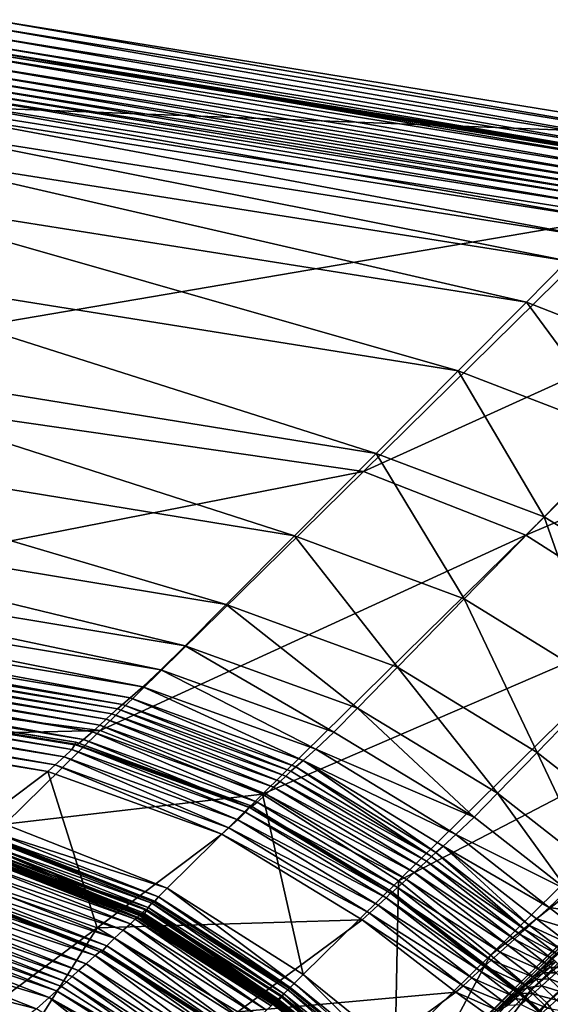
# Model space of a CAD drawing. Header units: millimetres. Extents: x 2387 to 13955, y -4964 to 364.
# Tile 850 of 1056: x 3711 to 3756, y 234 to 318. Entities that reach past the tile are written whole.
import ezdxf

# ---------------------------------------------------------------- set-up
doc = ezdxf.new("R2010")
doc.units = ezdxf.units.MM
doc.header["$MEASUREMENT"] = 0
doc.layers.add('Predefinito', color=7, linetype='Continuous', true_color=0x000000)

# ---------------------------------------------------------------- blocks, each defined once
blk = doc.blocks.new('Blocco 09')
at = {"layer": 'Predefinito'}
for points in [[(290.529, 42.93, 715.807), (296.604, 50.193, 756.787), (356.989, 40.391, 756.787)], [(296.604, 50.193, 756.787), (296.057, 49.613, 759.816), (356.373, 39.841, 759.816)], [(356.373, 39.841, 759.816), (356.989, 40.391, 756.787), (296.604, 50.193, 756.787)], [(296.057, 49.613, 759.816), (295.389, 48.903, 761.56), (355.619, 39.169, 761.56)], [(355.619, 39.169, 761.56), (356.373, 39.841, 759.816), (296.057, 49.613, 759.816)], [(295.389, 48.903, 761.56), (294.823, 48.234, 762.306), (354.973, 38.534, 762.305)], [(354.973, 38.534, 762.305), (355.619, 39.169, 761.56), (295.389, 48.903, 761.56)], [(294.458, 47.847, 762.857), (293.932, 47.355, 763.764), (353.975, 37.702, 763.764)], [(353.975, 37.702, 763.764), (354.562, 38.168, 762.856), (294.458, 47.847, 762.857)], [(294.58, 47.776, 762.341), (294.458, 47.847, 762.857), (354.562, 38.168, 762.856)], [(294.58, 47.776, 762.341), (294.54, 47.599, 762.18), (354.618, 37.93, 762.175)], [(294.54, 47.599, 762.18), (294.58, 47.776, 762.341), (354.678, 38.098, 762.337)], [(354.678, 38.098, 762.337), (354.618, 37.93, 762.175), (294.54, 47.599, 762.18)], [(294.823, 48.234, 762.306), (294.58, 47.776, 762.341), (354.678, 38.098, 762.337)], [(354.618, 37.93, 762.175), (354.678, 38.098, 762.337), (294.58, 47.776, 762.341)], [(354.562, 38.168, 762.856), (354.678, 38.098, 762.337), (294.58, 47.776, 762.341)], [(354.678, 38.098, 762.337), (354.973, 38.534, 762.305), (294.823, 48.234, 762.306)], [(293.932, 47.355, 763.764), (293.265, 46.643, 764.627), (353.218, 37.026, 764.628)], [(353.218, 37.026, 764.628), (353.975, 37.702, 763.764), (293.932, 47.355, 763.764)], [(292.721, 46.055, 765.013), (292.253, 45.541, 765.099), (352.048, 35.974, 765.104)], [(293.265, 46.643, 764.627), (292.721, 46.055, 765.013), (352.588, 36.464, 765.017)], [(352.048, 35.974, 765.104), (352.588, 36.464, 765.017), (292.721, 46.055, 765.013)], [(352.588, 36.464, 765.017), (353.218, 37.026, 764.628), (293.265, 46.643, 764.627)], [(292.253, 45.541, 765.099), (291.811, 45.05, 765.061), (351.558, 35.513, 765.064)], [(351.558, 35.513, 765.064), (352.048, 35.974, 765.104), (292.253, 45.541, 765.099)], [(291.389, 44.597, 765.072), (290.978, 44.193, 765.307), (350.661, 34.714, 765.304)], [(291.811, 45.05, 765.061), (291.389, 44.597, 765.072), (351.101, 35.09, 765.071)], [(350.661, 34.714, 765.304), (351.101, 35.09, 765.071), (291.389, 44.597, 765.072)], [(351.101, 35.09, 765.071), (351.558, 35.513, 765.064), (291.811, 45.05, 765.061)], [(290.396, 43.609, 765.803), (289.459, 42.617, 766.596), (348.951, 33.221, 766.593)], [(290.978, 44.193, 765.307), (290.396, 43.609, 765.803), (350.018, 34.165, 765.798)], [(348.951, 33.221, 766.593), (350.018, 34.165, 765.798), (290.396, 43.609, 765.803)], [(350.018, 34.165, 765.798), (350.661, 34.714, 765.304), (290.978, 44.193, 765.307)], [(271.333, 20.107, 600.211), (290.529, 42.93, 715.807), (350.041, 33.515, 715.808)], [(289.459, 42.617, 766.596), (288.105, 41.135, 767.451), (347.415, 31.784, 767.45)], [(347.415, 31.784, 767.45), (348.951, 33.221, 766.593), (289.459, 42.617, 766.596)], [(356.989, 40.391, 756.787), (350.041, 33.515, 715.808), (290.529, 42.93, 715.807)], [(288.105, 41.135, 767.451), (286.268, 39.084, 768.132), (345.361, 29.751, 768.132)], [(345.361, 29.751, 768.132), (347.415, 31.784, 767.45), (288.105, 41.135, 767.451)], [(286.268, 39.084, 768.132), (283.152, 35.58, 768.714), (341.891, 26.255, 768.714)], [(341.891, 26.255, 768.714), (345.361, 29.751, 768.132), (286.268, 39.084, 768.132)], [(283.152, 35.58, 768.714), (277.959, 29.741, 769.271), (336.109, 20.43, 769.271)], [(336.109, 20.43, 769.271), (341.891, 26.255, 768.714), (283.152, 35.58, 768.714)], [(350.041, 33.515, 715.808), (328.101, 11.911, 600.213), (271.333, 20.107, 600.211)], [(328.101, 11.911, 600.213), (350.041, 33.515, 715.808), (363.791, 28.111, 715.808)], [(277.959, 29.741, 769.271), (271.727, 22.733, 769.542), (329.17, 13.439, 769.543)], [(329.17, 13.439, 769.543), (336.109, 20.43, 769.271), (277.959, 29.741, 769.271)], [(345.361, 29.751, 768.132), (341.891, 26.255, 768.714), (355.837, 20.814, 768.714)], [(363.791, 28.111, 715.808), (341.849, 6.508, 600.213), (328.101, 11.911, 600.213)], [(341.849, 6.508, 600.213), (363.791, 28.111, 715.808), (375.303, 20.774, 715.808)], [(341.891, 26.255, 768.714), (336.109, 20.43, 769.271), (350.188, 15.022, 769.271)], [(350.188, 15.022, 769.271), (355.837, 20.814, 768.714), (341.891, 26.255, 768.714)], [(271.727, 22.733, 769.542), (265.495, 15.726, 769.271), (322.231, 6.448, 769.271)], [(322.231, 6.448, 769.271), (329.17, 13.439, 769.543), (271.727, 22.733, 769.542)], [(251.806, -3.092, 483.865), (271.333, 20.107, 600.211), (328.101, 11.911, 600.213)], [(336.109, 20.43, 769.271), (329.17, 13.439, 769.543), (343.409, 8.071, 769.542)], [(343.409, 8.071, 769.542), (350.188, 15.022, 769.271), (336.109, 20.43, 769.271)], [(375.303, 20.774, 715.808), (353.361, -0.829, 600.213), (341.849, 6.508, 600.213)], [(265.495, 15.726, 769.271), (260.302, 9.887, 768.714), (316.448, 0.622, 768.714)], [(316.448, 0.622, 768.714), (322.231, 6.448, 769.271), (265.495, 15.726, 769.271)], [(350.188, 15.022, 769.271), (343.409, 8.071, 769.542), (355.119, 0.783, 769.543)], [(329.17, 13.439, 769.543), (322.231, 6.448, 769.271), (336.631, 1.12, 769.271)], [(336.631, 1.12, 769.271), (343.409, 8.071, 769.542), (329.17, 13.439, 769.543)], [(328.101, 11.911, 600.213), (305.785, -10.05, 483.867), (251.806, -3.092, 483.865)], [(305.785, -10.05, 483.867), (328.101, 11.911, 600.213), (341.849, 6.508, 600.213)], [(260.302, 9.887, 768.714), (257.186, 6.383, 768.132), (312.979, -2.873, 768.132)], [(312.979, -2.873, 768.132), (316.448, 0.622, 768.714), (260.302, 9.887, 768.714)], [(343.409, 8.071, 769.542), (336.631, 1.12, 769.271), (348.407, -6.142, 769.271)], [(348.407, -6.142, 769.271), (355.119, 0.783, 769.543), (343.409, 8.071, 769.542)], [(257.186, 6.383, 768.132), (255.35, 4.332, 767.451), (310.925, -4.905, 767.45)], [(310.925, -4.905, 767.45), (312.979, -2.873, 768.132), (257.186, 6.383, 768.132)], [(341.849, 6.508, 600.213), (319.534, -15.453, 483.867), (305.785, -10.05, 483.867)], [(322.231, 6.448, 769.271), (316.448, 0.622, 768.714), (330.982, -4.672, 768.714)], [(319.534, -15.453, 483.867), (341.849, 6.508, 600.213), (353.361, -0.829, 600.213)], [(330.982, -4.672, 768.714), (336.631, 1.12, 769.271), (322.231, 6.448, 769.271)], [(255.35, 4.332, 767.451), (253.997, 2.853, 766.597), (309.391, -6.34, 766.594)], [(309.391, -6.34, 766.594), (310.925, -4.905, 767.45), (255.35, 4.332, 767.451)], [(253.997, 2.853, 766.597), (253.062, 1.861, 765.804), (308.327, -7.282, 765.8)], [(308.327, -7.282, 765.8), (309.391, -6.34, 766.594), (253.997, 2.853, 766.597)], [(253.062, 1.861, 765.804), (252.478, 1.277, 765.308), (307.681, -7.833, 765.305)], [(307.681, -7.833, 765.305), (308.327, -7.282, 765.8), (253.062, 1.861, 765.804)], [(252.064, 0.871, 765.072), (251.64, 0.415, 765.06), (306.777, -8.638, 765.063)], [(252.478, 1.277, 765.308), (252.064, 0.871, 765.072), (307.237, -8.211, 765.072)], [(306.777, -8.638, 765.063), (307.237, -8.211, 765.072), (252.064, 0.871, 765.072)], [(307.237, -8.211, 765.072), (307.681, -7.833, 765.305), (252.478, 1.277, 765.308)], [(336.631, 1.12, 769.271), (330.982, -4.672, 768.714), (342.814, -11.912, 768.714)], [(342.814, -11.912, 768.714), (348.407, -6.142, 769.271), (336.631, 1.12, 769.271)], [(251.64, 0.415, 765.06), (251.197, -0.077, 765.099), (306.286, -9.101, 765.103)], [(306.286, -9.101, 765.103), (306.777, -8.638, 765.063), (251.64, 0.415, 765.06)], [(316.448, 0.622, 768.714), (312.979, -2.873, 768.132), (327.592, -8.147, 768.132)], [(327.592, -8.147, 768.132), (330.982, -4.672, 768.714), (316.448, 0.622, 768.714)], [(250.73, -0.59, 765.013), (250.188, -1.176, 764.627), (305.121, -10.149, 764.627)], [(251.197, -0.077, 765.099), (250.73, -0.59, 765.013), (305.748, -9.59, 765.016)], [(305.121, -10.149, 764.627), (305.748, -9.59, 765.016), (250.73, -0.59, 765.013)], [(305.748, -9.59, 765.016), (306.286, -9.101, 765.103), (251.197, -0.077, 765.099)], [(353.361, -0.829, 600.213), (331.046, -22.79, 483.867), (319.534, -15.453, 483.867)], [(331.046, -22.79, 483.867), (353.361, -0.829, 600.213), (361.165, -7.118, 600.215)], [(250.188, -1.176, 764.627), (249.522, -1.888, 763.764), (304.364, -10.825, 763.764)], [(304.364, -10.825, 763.764), (305.121, -10.149, 764.627), (250.188, -1.176, 764.627)], [(248.87, -2.307, 762.342), (248.631, -2.767, 762.307), (303.365, -11.656, 762.306)], [(248.909, -2.129, 762.182), (248.87, -2.307, 762.342), (303.657, -11.217, 762.339)], [(248.87, -2.307, 762.342), (248.909, -2.129, 762.182), (303.714, -11.047, 762.177)], [(303.365, -11.656, 762.306), (303.657, -11.217, 762.339), (248.87, -2.307, 762.342)], [(248.995, -2.38, 762.857), (248.87, -2.307, 762.342), (303.657, -11.217, 762.339)], [(303.714, -11.047, 762.177), (303.657, -11.217, 762.339), (248.87, -2.307, 762.342)], [(303.657, -11.217, 762.339), (303.714, -11.047, 762.177), (248.909, -2.129, 762.182)], [(249.522, -1.888, 763.764), (248.995, -2.38, 762.857), (303.776, -11.289, 762.857)], [(303.657, -11.217, 762.339), (303.776, -11.289, 762.857), (248.995, -2.38, 762.857)], [(303.776, -11.289, 762.857), (304.364, -10.825, 763.764), (249.522, -1.888, 763.764)], [(244.742, -11.485, 440.634), (251.806, -3.092, 483.865), (305.785, -10.05, 483.867)], [(248.631, -2.767, 762.307), (248.065, -3.436, 761.56), (302.72, -12.291, 761.56)], [(302.72, -12.291, 761.56), (303.365, -11.656, 762.306), (248.631, -2.767, 762.307)], [(312.979, -2.873, 768.132), (310.925, -4.905, 767.45), (325.575, -10.177, 767.448)], [(325.575, -10.177, 767.448), (327.592, -8.147, 768.132), (312.979, -2.873, 768.132)], [(247.397, -4.146, 759.816), (246.85, -4.726, 756.787), (301.35, -13.513, 756.787)], [(248.065, -3.436, 761.56), (247.397, -4.146, 759.816), (301.966, -12.963, 759.816)], [(301.35, -13.513, 756.787), (301.966, -12.963, 759.816), (247.397, -4.146, 759.816)], [(301.966, -12.963, 759.816), (302.72, -12.291, 761.56), (248.065, -3.436, 761.56)], [(290.733, -21.485, 715.863), (301.35, -13.513, 756.787), (246.85, -4.726, 756.787)], [(310.925, -4.905, 767.45), (309.391, -6.34, 766.594), (324.041, -11.633, 766.587)], [(324.041, -11.633, 766.587), (325.575, -10.177, 767.448), (310.925, -4.905, 767.45)], [(330.982, -4.672, 768.714), (327.592, -8.147, 768.132), (339.458, -15.374, 768.132)], [(339.458, -15.374, 768.132), (342.814, -11.912, 768.714), (330.982, -4.672, 768.714)], [(309.391, -6.34, 766.594), (308.327, -7.282, 765.8), (322.972, -12.595, 765.789)], [(322.972, -12.595, 765.789), (324.041, -11.633, 766.587), (309.391, -6.34, 766.594)], [(348.407, -6.142, 769.271), (342.814, -11.912, 768.714), (350.714, -18.099, 768.671)], [(308.327, -7.282, 765.8), (307.681, -7.833, 765.305), (322.348, -13.142, 765.298)], [(322.348, -13.142, 765.298), (322.972, -12.595, 765.789), (308.327, -7.282, 765.8)], [(361.165, -7.118, 600.215), (338.85, -29.078, 483.876), (331.046, -22.79, 483.867)], [(338.85, -29.078, 483.876), (361.165, -7.118, 600.215), (363.787, -9.377, 600.223)], [(307.237, -8.211, 765.072), (306.777, -8.638, 765.063), (321.501, -13.908, 765.069)], [(307.681, -7.833, 765.305), (307.237, -8.211, 765.072), (321.935, -13.504, 765.071)], [(321.501, -13.908, 765.069), (321.935, -13.504, 765.071), (307.237, -8.211, 765.072)], [(321.935, -13.504, 765.071), (322.348, -13.142, 765.298), (307.681, -7.833, 765.305)], [(327.592, -8.147, 768.132), (325.575, -10.177, 767.448), (337.454, -17.402, 767.447)], [(337.454, -17.402, 767.447), (339.458, -15.374, 768.132), (327.592, -8.147, 768.132)], [(306.286, -9.101, 765.103), (305.748, -9.59, 765.016), (320.473, -14.863, 765.022)], [(306.777, -8.638, 765.063), (306.286, -9.101, 765.103), (321.022, -14.36, 765.113)], [(320.473, -14.863, 765.022), (321.022, -14.36, 765.113), (306.286, -9.101, 765.103)], [(321.022, -14.36, 765.113), (321.501, -13.908, 765.069), (306.777, -8.638, 765.063)], [(305.748, -9.59, 765.016), (305.121, -10.149, 764.627), (319.831, -15.445, 764.629)], [(319.831, -15.445, 764.629), (320.473, -14.863, 765.022), (305.748, -9.59, 765.016)], [(363.787, -9.377, 600.223), (341.474, -31.335, 483.904), (338.85, -29.078, 483.876)], [(341.474, -31.335, 483.904), (363.787, -9.377, 600.223), (363.872, -9.561, 600.228)], [(363.872, -9.561, 600.228), (341.56, -31.517, 483.923), (341.474, -31.335, 483.904)], [(341.56, -31.517, 483.923), (363.872, -9.561, 600.228), (364.065, -9.62, 600.223)], [(364.065, -9.62, 600.223), (341.752, -31.578, 483.904), (341.56, -31.517, 483.923)], [(341.752, -31.578, 483.904), (364.065, -9.62, 600.223), (364.66, -10.007, 600.215)], [(364.66, -10.007, 600.215), (342.345, -31.967, 483.876), (341.752, -31.578, 483.904)], [(342.345, -31.967, 483.876), (364.66, -10.007, 600.215), (365.948, -11.173, 600.213)], [(305.785, -10.05, 483.867), (297.711, -17.996, 440.635), (244.742, -11.485, 440.634)], [(297.711, -17.996, 440.635), (305.785, -10.05, 483.867), (319.534, -15.453, 483.867)], [(304.364, -10.825, 763.764), (303.776, -11.289, 762.857), (318.5, -16.607, 762.855)], [(305.121, -10.149, 764.627), (304.364, -10.825, 763.764), (319.072, -16.131, 763.764)], [(318.5, -16.607, 762.855), (319.072, -16.131, 763.764), (304.364, -10.825, 763.764)], [(319.072, -16.131, 763.764), (319.831, -15.445, 764.629), (305.121, -10.149, 764.627)], [(337.454, -17.402, 767.447), (325.575, -10.177, 767.448), (324.041, -11.633, 766.587)], [(303.365, -11.656, 762.306), (302.72, -12.291, 761.56), (317.439, -17.61, 761.56)], [(303.657, -11.217, 762.339), (303.365, -11.656, 762.306), (318.091, -16.977, 762.304)], [(317.439, -17.61, 761.56), (318.091, -16.977, 762.304), (303.365, -11.656, 762.306)], [(303.714, -11.047, 762.177), (303.657, -11.217, 762.339), (318.415, -16.557, 762.332)], [(303.657, -11.217, 762.339), (303.714, -11.047, 762.177), (318.494, -16.4, 762.167)], [(318.091, -16.977, 762.304), (318.415, -16.557, 762.332), (303.657, -11.217, 762.339)], [(318.494, -16.4, 762.167), (318.415, -16.557, 762.332), (303.657, -11.217, 762.339)], [(303.776, -11.289, 762.857), (303.657, -11.217, 762.339), (318.415, -16.557, 762.332)], [(318.415, -16.557, 762.332), (318.494, -16.4, 762.167), (303.714, -11.047, 762.177)], [(318.415, -16.557, 762.332), (318.5, -16.607, 762.855), (303.776, -11.289, 762.857)], [(335.915, -18.869, 766.583), (324.041, -11.633, 766.587), (322.972, -12.595, 765.789)], [(324.041, -11.633, 766.587), (335.915, -18.869, 766.583), (337.454, -17.402, 767.447)], [(365.948, -11.173, 600.213), (343.633, -33.134, 483.867), (342.345, -31.967, 483.876)], [(343.633, -33.134, 483.867), (365.948, -11.173, 600.213), (366.946, -12.552, 600.231)], [(302.72, -12.291, 761.56), (301.966, -12.963, 759.816), (316.691, -18.287, 759.816)], [(316.691, -18.287, 759.816), (317.439, -17.61, 761.56), (302.72, -12.291, 761.56)], [(342.814, -11.912, 768.714), (339.458, -15.374, 768.132), (347.366, -21.553, 768.089)], [(347.366, -21.553, 768.089), (350.714, -18.099, 768.671), (342.814, -11.912, 768.714)], [(301.966, -12.963, 759.816), (301.35, -13.513, 756.787), (316.078, -18.842, 756.787)], [(316.078, -18.842, 756.787), (316.691, -18.287, 759.816), (301.966, -12.963, 759.816)], [(322.348, -13.142, 765.298), (321.935, -13.504, 765.071), (333.839, -20.739, 765.07)], [(322.972, -12.595, 765.789), (322.348, -13.142, 765.298), (334.231, -20.388, 765.293)], [(333.839, -20.739, 765.07), (334.231, -20.388, 765.293), (322.348, -13.142, 765.298)], [(322.972, -12.595, 765.789), (334.841, -19.842, 765.783), (335.915, -18.869, 766.583)], [(334.231, -20.388, 765.293), (334.841, -19.842, 765.783), (322.972, -12.595, 765.789)], [(366.946, -12.552, 600.231), (344.636, -34.508, 483.935), (343.633, -33.134, 483.867)], [(301.35, -13.513, 756.787), (290.733, -21.485, 715.863), (305.511, -26.772, 715.803)], [(305.511, -26.772, 715.803), (316.078, -18.842, 756.787), (301.35, -13.513, 756.787)], [(333.42, -21.127, 765.073), (321.501, -13.908, 765.069), (321.022, -14.36, 765.113)], [(333.839, -20.739, 765.07), (321.935, -13.504, 765.071), (321.501, -13.908, 765.069)], [(321.501, -13.908, 765.069), (333.42, -21.127, 765.073), (333.839, -20.739, 765.07)], [(332.388, -22.078, 765.027), (320.473, -14.863, 765.022), (319.831, -15.445, 764.629)], [(332.945, -21.568, 765.12), (321.022, -14.36, 765.113), (320.473, -14.863, 765.022)], [(320.473, -14.863, 765.022), (332.388, -22.078, 765.027), (332.945, -21.568, 765.12)], [(321.022, -14.36, 765.113), (332.945, -21.568, 765.12), (333.42, -21.127, 765.073)], [(319.534, -15.453, 483.867), (311.46, -23.399, 440.635), (297.711, -17.996, 440.635)], [(322.972, -30.735, 440.635), (311.46, -23.399, 440.635), (319.534, -15.453, 483.867)], [(331.734, -22.672, 764.63), (319.831, -15.445, 764.629), (319.072, -16.131, 763.764)], [(319.534, -15.453, 483.867), (331.046, -22.79, 483.867), (322.972, -30.735, 440.635)], [(319.831, -15.445, 764.629), (331.734, -22.672, 764.63), (332.388, -22.078, 765.027)], [(339.458, -15.374, 768.132), (337.454, -17.402, 767.447), (345.365, -23.578, 767.404)], [(345.365, -23.578, 767.404), (347.366, -21.553, 768.089), (339.458, -15.374, 768.132)], [(330.366, -23.831, 762.326), (318.415, -16.557, 762.332), (318.091, -16.977, 762.304)], [(330.47, -23.694, 762.158), (318.494, -16.4, 762.167), (318.415, -16.557, 762.332)], [(318.415, -16.557, 762.332), (318.494, -16.4, 762.167), (330.47, -23.694, 762.158)], [(318.415, -16.557, 762.332), (330.366, -23.831, 762.326), (330.47, -23.694, 762.158)], [(318.5, -16.607, 762.855), (318.415, -16.557, 762.332), (330.366, -23.831, 762.326)], [(330.47, -23.694, 762.158), (330.366, -23.831, 762.326), (318.415, -16.557, 762.332)], [(330.973, -23.364, 763.764), (319.072, -16.131, 763.764), (318.5, -16.607, 762.855)], [(318.5, -16.607, 762.855), (330.414, -23.852, 762.853), (330.973, -23.364, 763.764)], [(330.366, -23.831, 762.326), (330.414, -23.852, 762.853), (318.5, -16.607, 762.855)], [(319.072, -16.131, 763.764), (330.973, -23.364, 763.764), (331.734, -22.672, 764.63)], [(330.007, -24.222, 762.303), (318.091, -16.977, 762.304), (317.439, -17.61, 761.56)], [(318.091, -16.977, 762.304), (330.007, -24.222, 762.303), (330.366, -23.831, 762.326)], [(345.365, -23.578, 767.404), (337.454, -17.402, 767.447), (335.915, -18.869, 766.583)], [(296.976, -18.746, 435.591), (297.711, -17.996, 440.635), (311.46, -23.399, 440.635)], [(328.597, -25.526, 759.816), (316.691, -18.287, 759.816), (316.078, -18.842, 756.787)], [(329.344, -24.847, 761.56), (317.439, -17.61, 761.56), (316.691, -18.287, 759.816)], [(316.691, -18.287, 759.816), (328.597, -25.526, 759.816), (329.344, -24.847, 761.56)], [(317.439, -17.61, 761.56), (329.344, -24.847, 761.56), (330.007, -24.222, 762.303)], [(296.406, -19.28, 430.057), (296.598, -19.118, 432.488), (310.34, -24.518, 432.488)], [(296.598, -19.118, 432.488), (296.635, -19.162, 433.438), (310.359, -24.554, 433.439)], [(310.359, -24.554, 433.439), (310.34, -24.518, 432.488), (296.598, -19.118, 432.488)], [(296.625, -19.225, 433.634), (296.677, -19.121, 433.804), (310.401, -24.513, 433.805)], [(296.635, -19.162, 433.438), (296.625, -19.225, 433.634), (310.337, -24.611, 433.636)], [(310.337, -24.611, 433.636), (310.359, -24.554, 433.439), (296.635, -19.162, 433.438)], [(296.677, -19.121, 433.804), (296.976, -18.746, 435.591), (310.718, -24.146, 435.59)], [(310.718, -24.146, 435.59), (310.401, -24.513, 433.805), (296.677, -19.121, 433.804)], [(311.46, -23.399, 440.635), (310.718, -24.146, 435.59), (296.976, -18.746, 435.591)], [(327.986, -26.082, 756.787), (316.078, -18.842, 756.787), (305.511, -26.772, 715.803)], [(316.078, -18.842, 756.787), (327.986, -26.082, 756.787), (328.597, -25.526, 759.816)], [(343.823, -25.046, 766.538), (335.915, -18.869, 766.583), (334.841, -19.842, 765.783)], [(335.915, -18.869, 766.583), (343.823, -25.046, 766.538), (345.365, -23.578, 767.404)], [(295.612, -20.088, 420.872), (295.832, -19.845, 423.294), (309.581, -25.248, 423.294)], [(295.832, -19.845, 423.294), (295.97, -19.836, 425.721), (309.689, -25.226, 425.722)], [(309.689, -25.226, 425.722), (309.581, -25.248, 423.294), (295.832, -19.845, 423.294)], [(295.97, -19.836, 425.721), (295.845, -20.34, 426.66), (309.477, -25.69, 426.663)], [(295.863, -20.323, 426.87), (296.136, -19.673, 427.674), (309.855, -25.063, 427.674)], [(309.477, -25.69, 426.663), (309.689, -25.226, 425.722), (295.97, -19.836, 425.721)], [(296.136, -19.673, 427.674), (296.406, -19.28, 430.057), (310.154, -24.683, 430.057)], [(310.154, -24.683, 430.057), (309.855, -25.063, 427.674), (296.136, -19.673, 427.674)], [(310.34, -24.518, 432.488), (310.154, -24.683, 430.057), (296.406, -19.28, 430.057)], [(310.401, -24.513, 433.805), (310.337, -24.611, 433.636), (296.625, -19.225, 433.634)], [(334.841, -19.842, 765.783), (334.231, -20.388, 765.293), (342.145, -26.568, 765.248)], [(334.841, -19.842, 765.783), (342.748, -26.021, 765.738), (343.823, -25.046, 766.538)], [(342.145, -26.568, 765.248), (342.748, -26.021, 765.738), (334.841, -19.842, 765.783)], [(294.592, -21.015, 21.718), (295.003, -20.648, 25.292), (308.753, -26.052, 25.292)], [(295.003, -20.648, 25.292), (295.14, -20.526, 28.671), (308.889, -25.929, 28.671)], [(308.889, -25.929, 28.671), (308.753, -26.052, 25.292), (295.003, -20.648, 25.292)], [(295.14, -20.526, 218.866), (295.188, -20.479, 360.751), (308.936, -25.882, 360.751)], [(308.936, -25.882, 360.751), (308.889, -25.929, 218.866), (295.14, -20.526, 218.866)], [(295.14, -20.526, 77.861), (295.14, -20.526, 218.866), (308.889, -25.929, 218.866)], [(308.889, -25.929, 218.866), (308.889, -25.929, 77.861), (295.14, -20.526, 77.861)], [(295.14, -20.526, 28.671), (295.14, -20.526, 77.861), (308.889, -25.929, 77.861)], [(308.889, -25.929, 77.861), (308.889, -25.929, 28.671), (295.14, -20.526, 28.671)], [(295.188, -20.479, 360.751), (295.331, -20.338, 412.581), (309.079, -25.741, 412.581)], [(309.079, -25.741, 412.581), (308.936, -25.882, 360.751), (295.188, -20.479, 360.751)], [(295.331, -20.338, 412.581), (295.461, -20.237, 417.732), (309.203, -25.637, 417.733)], [(309.203, -25.637, 417.733), (309.079, -25.741, 412.581), (295.331, -20.338, 412.581)], [(295.45, -20.383, 419.772), (295.491, -20.288, 419.95), (309.215, -25.68, 419.95)], [(295.47, -20.309, 419.581), (295.45, -20.383, 419.772), (309.161, -25.769, 419.773)], [(309.215, -25.68, 419.95), (309.161, -25.769, 419.773), (295.45, -20.383, 419.772)], [(295.461, -20.237, 417.732), (295.47, -20.309, 419.581), (309.194, -25.7, 419.582)], [(309.194, -25.7, 419.582), (309.203, -25.637, 417.733), (295.461, -20.237, 417.732)], [(309.161, -25.769, 419.773), (309.194, -25.7, 419.582), (295.47, -20.309, 419.581)], [(295.491, -20.288, 419.95), (295.612, -20.088, 420.872), (309.355, -25.488, 420.872)], [(309.355, -25.488, 420.872), (309.215, -25.68, 419.95), (295.491, -20.288, 419.95)], [(309.581, -25.248, 423.294), (309.355, -25.488, 420.872), (295.612, -20.088, 420.872)], [(295.722, -20.716, 426.81), (295.863, -20.323, 426.87), (309.495, -25.672, 426.873)], [(295.845, -20.34, 426.66), (295.722, -20.716, 426.81), (309.295, -26.039, 426.814)], [(309.495, -25.672, 426.873), (309.295, -26.039, 426.814), (295.722, -20.716, 426.81)], [(309.295, -26.039, 426.814), (309.477, -25.69, 426.663), (295.845, -20.34, 426.66)], [(309.855, -25.063, 427.674), (309.495, -25.672, 426.873), (295.863, -20.323, 426.87)], [(341.763, -26.916, 765.027), (333.839, -20.739, 765.07), (333.42, -21.127, 765.073)], [(334.231, -20.388, 765.293), (333.839, -20.739, 765.07), (341.763, -26.916, 765.027)], [(341.763, -26.916, 765.027), (342.145, -26.568, 765.248), (334.231, -20.388, 765.293)], [(274.899, -49.577, 600.196), (305.511, -26.772, 715.803), (290.733, -21.485, 715.863)], [(293.222, -22.237, 16.945), (293.976, -21.564, 18.689), (307.732, -26.976, 18.689)], [(293.976, -21.564, 18.689), (294.592, -21.015, 21.718), (308.344, -26.422, 21.718)], [(308.344, -26.422, 21.718), (307.732, -26.976, 18.689), (293.976, -21.564, 18.689)], [(308.753, -26.052, 25.292), (308.344, -26.422, 21.718), (294.592, -21.015, 21.718)], [(340.873, -27.73, 765.08), (332.945, -21.568, 765.12), (332.388, -22.078, 765.027)], [(341.347, -27.297, 765.032), (333.42, -21.127, 765.073), (332.945, -21.568, 765.12)], [(332.945, -21.568, 765.12), (340.873, -27.73, 765.08), (341.347, -27.297, 765.032)], [(333.42, -21.127, 765.073), (341.347, -27.297, 765.032), (341.763, -26.916, 765.027)], [(292.577, -22.871, 16.2), (293.222, -22.237, 16.945), (306.983, -27.654, 16.945)], [(307.732, -26.976, 18.689), (306.983, -27.654, 16.945), (293.222, -22.237, 16.945)], [(340.314, -28.238, 764.988), (332.388, -22.078, 765.027), (331.734, -22.672, 764.63)], [(332.388, -22.078, 765.027), (340.314, -28.238, 764.988), (340.873, -27.73, 765.08)], [(291.578, -23.703, 14.742), (292.166, -23.238, 15.649), (305.922, -28.655, 15.651)], [(292.166, -23.238, 15.649), (292.286, -23.309, 16.167), (306.004, -28.703, 16.174)], [(306.004, -28.703, 16.174), (305.922, -28.655, 15.651), (292.166, -23.238, 15.649)], [(292.229, -23.478, 16.329), (292.286, -23.309, 16.167), (306.004, -28.703, 16.174)], [(292.286, -23.309, 16.167), (292.229, -23.478, 16.329), (305.923, -28.858, 16.34)], [(292.286, -23.309, 16.167), (292.577, -22.871, 16.2), (306.33, -28.286, 16.201)], [(306.33, -28.286, 16.201), (306.004, -28.703, 16.174), (292.286, -23.309, 16.167)], [(305.923, -28.858, 16.34), (306.004, -28.703, 16.174), (292.286, -23.309, 16.167)], [(306.983, -27.654, 16.945), (306.33, -28.286, 16.201), (292.577, -22.871, 16.2)], [(330.777, -37.021, 440.651), (322.972, -30.735, 440.635), (331.046, -22.79, 483.867)], [(338.904, -29.516, 763.744), (330.973, -23.364, 763.764), (330.414, -23.852, 762.853)], [(331.046, -22.79, 483.867), (338.85, -29.078, 483.876), (330.777, -37.021, 440.651)], [(339.66, -28.83, 764.596), (331.734, -22.672, 764.63), (330.973, -23.364, 763.764)], [(330.973, -23.364, 763.764), (338.904, -29.516, 763.744), (339.66, -28.83, 764.596)], [(331.734, -22.672, 764.63), (339.66, -28.83, 764.596), (340.314, -28.238, 764.988)], [(290.822, -24.378, 13.878), (291.578, -23.703, 14.742), (305.35, -29.132, 14.742)], [(305.922, -28.655, 15.651), (305.35, -29.132, 14.742), (291.578, -23.703, 14.742)], [(306.004, -28.703, 16.174), (305.923, -28.858, 16.34), (292.229, -23.478, 16.329)], [(321.887, -31.832, 433.805), (310.401, -24.513, 433.805), (310.718, -24.146, 435.59)], [(322.224, -31.478, 435.59), (310.718, -24.146, 435.59), (311.46, -23.399, 440.635)], [(310.718, -24.146, 435.59), (322.224, -31.478, 435.59), (321.887, -31.832, 433.805)], [(311.46, -23.399, 440.635), (322.972, -30.735, 440.635), (322.224, -31.478, 435.59)], [(338.314, -30.041, 762.3), (330.366, -23.831, 762.326), (330.007, -24.222, 762.303)], [(338.441, -29.917, 762.147), (330.47, -23.694, 762.158), (330.366, -23.831, 762.326)], [(330.366, -23.831, 762.326), (330.47, -23.694, 762.158), (338.441, -29.917, 762.147)], [(330.366, -23.831, 762.326), (338.314, -30.041, 762.3), (338.441, -29.917, 762.147)], [(338.441, -29.917, 762.147), (338.329, -30.025, 762.322), (330.366, -23.831, 762.326)], [(330.414, -23.852, 762.853), (330.366, -23.831, 762.326), (338.329, -30.025, 762.322)], [(330.414, -23.852, 762.853), (338.357, -30.009, 762.848), (338.904, -29.516, 763.744)], [(338.329, -30.025, 762.322), (338.357, -30.009, 762.848), (330.414, -23.852, 762.853)], [(348.11, -25.701, 767.274), (345.365, -23.578, 767.404), (343.823, -25.046, 766.538)], [(289.661, -25.423, 13.404), (290.198, -24.935, 13.49), (303.947, -30.401, 13.482)], [(290.198, -24.935, 13.49), (290.822, -24.378, 13.878), (304.591, -29.819, 13.876)], [(304.591, -29.819, 13.876), (303.947, -30.401, 13.482), (290.198, -24.935, 13.49)], [(305.35, -29.132, 14.742), (304.591, -29.819, 13.876), (290.822, -24.378, 13.878)], [(321.337, -32.379, 427.675), (309.855, -25.063, 427.674), (310.154, -24.683, 430.057)], [(321.666, -32.019, 430.057), (310.154, -24.683, 430.057), (310.34, -24.518, 432.488)], [(310.154, -24.683, 430.057), (321.666, -32.019, 430.057), (321.337, -32.379, 427.675)], [(321.812, -31.922, 433.636), (310.337, -24.611, 433.636), (310.401, -24.513, 433.805)], [(310.359, -24.554, 433.439), (310.337, -24.611, 433.636), (321.812, -31.922, 433.636)], [(310.34, -24.518, 432.488), (321.846, -31.85, 432.489), (321.666, -32.019, 430.057)], [(321.846, -31.873, 433.44), (321.846, -31.85, 432.489), (310.34, -24.518, 432.488)], [(310.34, -24.518, 432.488), (310.359, -24.554, 433.439), (321.846, -31.873, 433.44)], [(321.812, -31.922, 433.636), (321.846, -31.873, 433.44), (310.359, -24.554, 433.439)], [(310.401, -24.513, 433.805), (321.887, -31.832, 433.805), (321.812, -31.922, 433.636)], [(337.267, -31.008, 761.528), (329.344, -24.847, 761.56), (328.597, -25.526, 759.816)], [(337.93, -30.403, 762.266), (330.007, -24.222, 762.303), (329.344, -24.847, 761.56)], [(329.344, -24.847, 761.56), (337.267, -31.008, 761.528), (337.93, -30.403, 762.266)], [(330.007, -24.222, 762.303), (337.93, -30.403, 762.266), (338.314, -30.041, 762.3)], [(289.168, -25.887, 13.443), (289.661, -25.423, 13.404), (303.397, -30.905, 13.391)], [(303.947, -30.401, 13.482), (303.397, -30.905, 13.391), (289.661, -25.423, 13.404)], [(320.449, -33.219, 360.751), (308.936, -25.882, 360.751), (309.079, -25.741, 412.581)], [(320.591, -33.078, 412.581), (309.079, -25.741, 412.581), (309.203, -25.637, 417.733)], [(309.079, -25.741, 412.581), (320.591, -33.078, 412.581), (320.449, -33.219, 360.751)], [(320.636, -33.079, 419.773), (309.161, -25.769, 419.773), (309.215, -25.68, 419.95)], [(309.194, -25.7, 419.582), (309.161, -25.769, 419.773), (320.636, -33.079, 419.773)], [(309.203, -25.637, 417.733), (309.194, -25.7, 419.582), (320.681, -33.02, 419.582)], [(320.636, -33.079, 419.773), (320.681, -33.02, 419.582), (309.194, -25.7, 419.582)], [(309.203, -25.637, 417.733), (320.709, -32.969, 417.733), (320.591, -33.078, 412.581)], [(320.681, -33.02, 419.582), (320.709, -32.969, 417.733), (309.203, -25.637, 417.733)], [(320.701, -32.999, 419.951), (309.215, -25.68, 419.95), (309.355, -25.488, 420.872)], [(309.215, -25.68, 419.95), (320.701, -32.999, 419.951), (320.636, -33.079, 419.773)], [(320.63, -33.255, 426.818), (309.295, -26.039, 426.814), (309.495, -25.672, 426.873)], [(309.477, -25.69, 426.663), (309.295, -26.039, 426.814), (320.63, -33.255, 426.818)], [(320.86, -32.82, 420.872), (309.355, -25.488, 420.872), (309.581, -25.248, 423.294)], [(309.355, -25.488, 420.872), (320.86, -32.82, 420.872), (320.701, -32.999, 419.951)], [(309.689, -25.226, 425.722), (309.477, -25.69, 426.663), (320.871, -32.946, 426.666)], [(320.63, -33.255, 426.818), (320.871, -32.946, 426.666), (309.477, -25.69, 426.663)], [(320.889, -32.928, 426.875), (309.495, -25.672, 426.873), (309.855, -25.063, 427.674)], [(309.495, -25.672, 426.873), (320.889, -32.928, 426.875), (320.63, -33.255, 426.818)], [(321.092, -32.584, 423.293), (309.581, -25.248, 423.294), (309.689, -25.226, 425.722)], [(309.581, -25.248, 423.294), (321.092, -32.584, 423.293), (320.86, -32.82, 420.872)], [(309.689, -25.226, 425.722), (321.171, -32.542, 425.723), (321.092, -32.584, 423.293)], [(320.871, -32.946, 426.666), (321.171, -32.542, 425.723), (309.689, -25.226, 425.722)], [(309.855, -25.063, 427.674), (321.337, -32.379, 427.675), (320.889, -32.928, 426.875)], [(336.53, -31.676, 759.795), (328.597, -25.526, 759.816), (327.986, -26.082, 756.787)], [(328.597, -25.526, 759.816), (336.53, -31.676, 759.795), (337.267, -31.008, 761.528)], [(346.575, -27.16, 766.411), (343.823, -25.046, 766.538), (342.748, -26.021, 765.738)], [(343.823, -25.046, 766.538), (346.575, -27.16, 766.411), (348.11, -25.701, 767.274)], [(287.611, -27.249, 12.855), (288.258, -26.697, 13.2), (302.076, -32.118, 13.208)], [(288.258, -26.697, 13.2), (288.706, -26.315, 13.434), (302.486, -31.758, 13.434)], [(302.486, -31.758, 13.434), (302.076, -32.118, 13.208), (288.258, -26.697, 13.2)], [(288.706, -26.315, 13.434), (289.168, -25.887, 13.443), (302.918, -31.355, 13.435)], [(302.918, -31.355, 13.435), (302.486, -31.758, 13.434), (288.706, -26.315, 13.434)], [(303.397, -30.905, 13.391), (302.918, -31.355, 13.435), (289.168, -25.887, 13.443)], [(305.511, -26.772, 715.803), (317.436, -33.879, 715.784), (327.986, -26.082, 756.787)], [(319.246, -34.315, 18.689), (307.732, -26.976, 18.689), (308.344, -26.422, 21.718)], [(319.857, -33.759, 21.718), (308.344, -26.422, 21.718), (308.753, -26.052, 25.292)], [(308.344, -26.422, 21.718), (319.857, -33.759, 21.718), (319.246, -34.315, 18.689)], [(320.265, -33.389, 25.292), (308.753, -26.052, 25.292), (308.889, -25.929, 28.671)], [(308.753, -26.052, 25.292), (320.265, -33.389, 25.292), (319.857, -33.759, 21.718)], [(320.401, -33.265, 218.866), (308.889, -25.929, 218.866), (308.936, -25.882, 360.751)], [(308.889, -25.929, 218.866), (320.401, -33.265, 218.866), (320.401, -33.265, 77.861)], [(320.401, -33.265, 77.861), (308.889, -25.929, 77.861), (308.889, -25.929, 218.866)], [(308.889, -25.929, 28.671), (320.401, -33.265, 28.671), (320.265, -33.389, 25.292)], [(320.401, -33.265, 28.671), (308.889, -25.929, 28.671), (308.889, -25.929, 77.861)], [(308.889, -25.929, 77.861), (320.401, -33.265, 77.861), (320.401, -33.265, 28.671)], [(308.936, -25.882, 360.751), (320.449, -33.219, 360.751), (320.401, -33.265, 218.866)], [(335.923, -32.227, 756.775), (327.986, -26.082, 756.787), (317.436, -33.879, 715.784)], [(327.986, -26.082, 756.787), (335.923, -32.227, 756.775), (336.53, -31.676, 759.795)], [(344.904, -28.679, 765.123), (342.145, -26.568, 765.248), (341.763, -26.916, 765.027)], [(345.506, -28.129, 765.613), (342.748, -26.021, 765.738), (342.145, -26.568, 765.248)], [(342.145, -26.568, 765.248), (344.904, -28.679, 765.123), (345.506, -28.129, 765.613)], [(342.748, -26.021, 765.738), (345.506, -28.129, 765.613), (346.575, -27.16, 766.411)], [(305.511, -26.772, 715.803), (274.899, -49.577, 600.196), (286.871, -56.28, 600.117)], [(286.548, -28.189, 12.512), (287.611, -27.249, 12.855), (301.453, -32.665, 12.867)], [(286.871, -56.28, 600.117), (317.436, -33.879, 715.784), (305.511, -26.772, 715.803)], [(302.076, -32.118, 13.208), (301.453, -32.665, 12.867), (287.611, -27.249, 12.855)], [(318.499, -34.994, 16.945), (306.983, -27.654, 16.945), (307.732, -26.976, 18.689)], [(307.732, -26.976, 18.689), (319.246, -34.315, 18.689), (318.499, -34.994, 16.945)], [(344.096, -29.421, 764.903), (341.347, -27.297, 765.032), (340.873, -27.73, 765.08)], [(344.517, -29.035, 764.899), (341.763, -26.916, 765.027), (341.347, -27.297, 765.032)], [(341.347, -27.297, 765.032), (344.096, -29.421, 764.903), (344.517, -29.035, 764.899)], [(341.763, -26.916, 765.027), (344.517, -29.035, 764.899), (344.904, -28.679, 765.123)], [(284.653, -29.623, 12.257), (286.548, -28.189, 12.512), (300.382, -33.627, 12.521)], [(301.453, -32.665, 12.867), (300.382, -33.627, 12.521), (286.548, -28.189, 12.512)], [(317.473, -36.007, 16.18), (306.004, -28.703, 16.174), (306.33, -28.286, 16.201)], [(317.835, -35.618, 16.203), (306.33, -28.286, 16.201), (306.983, -27.654, 16.945)], [(306.33, -28.286, 16.201), (317.835, -35.618, 16.203), (317.473, -36.007, 16.18)], [(306.983, -27.654, 16.945), (318.499, -34.994, 16.945), (317.835, -35.618, 16.203)], [(343.072, -30.347, 764.866), (340.314, -28.238, 764.988), (339.66, -28.83, 764.596)], [(343.621, -29.854, 764.953), (340.873, -27.73, 765.08), (340.314, -28.238, 764.988)], [(340.314, -28.238, 764.988), (343.072, -30.347, 764.866), (343.621, -29.854, 764.953)], [(340.873, -27.73, 765.08), (343.621, -29.854, 764.953), (344.096, -29.421, 764.903)], [(316.107, -37.168, 13.875), (304.591, -29.819, 13.876), (305.35, -29.132, 14.742)], [(316.868, -36.476, 14.742), (305.35, -29.132, 14.742), (305.922, -28.655, 15.651)], [(305.35, -29.132, 14.742), (316.868, -36.476, 14.742), (316.107, -37.168, 13.875)], [(305.922, -28.655, 15.651), (317.427, -35.988, 15.652), (316.868, -36.476, 14.742)], [(317.473, -36.007, 16.18), (317.427, -35.988, 15.652), (305.922, -28.655, 15.651)], [(305.922, -28.655, 15.651), (306.004, -28.703, 16.174), (317.473, -36.007, 16.18)], [(317.368, -36.143, 16.348), (305.923, -28.858, 16.34), (306.004, -28.703, 16.174)], [(306.004, -28.703, 16.174), (305.923, -28.858, 16.34), (317.368, -36.143, 16.348)], [(306.004, -28.703, 16.174), (317.473, -36.007, 16.18), (317.368, -36.143, 16.348)], [(317.368, -36.143, 16.348), (317.473, -36.007, 16.18), (306.004, -28.703, 16.174)], [(333.405, -39.274, 440.7), (330.777, -37.021, 440.651), (338.85, -29.078, 483.876)], [(338.85, -29.078, 483.876), (341.474, -31.335, 483.904), (333.405, -39.274, 440.7)], [(342.437, -30.917, 764.494), (339.66, -28.83, 764.596), (338.904, -29.516, 763.744)], [(339.66, -28.83, 764.596), (342.437, -30.917, 764.494), (343.072, -30.347, 764.866)], [(300.382, -33.627, 12.521), (298.483, -35.085, 12.259), (284.653, -29.623, 12.257)], [(315.451, -37.764, 13.478), (303.947, -30.401, 13.482), (304.591, -29.819, 13.876)], [(304.591, -29.819, 13.876), (316.107, -37.168, 13.875), (315.451, -37.764, 13.478)], [(341.062, -32.187, 762.233), (338.314, -30.041, 762.3), (337.93, -30.403, 762.266)], [(341.205, -32.057, 762.128), (338.441, -29.917, 762.147), (338.314, -30.041, 762.3)], [(338.314, -30.041, 762.3), (341.062, -32.187, 762.233), (341.205, -32.057, 762.128)], [(341.119, -32.121, 762.321), (338.329, -30.025, 762.322), (338.441, -29.917, 762.147)], [(341.164, -32.067, 762.833), (338.357, -30.009, 762.848), (338.329, -30.025, 762.322)], [(338.329, -30.025, 762.322), (341.119, -32.121, 762.321), (341.164, -32.067, 762.833)], [(341.702, -31.577, 763.687), (338.904, -29.516, 763.744), (338.357, -30.009, 762.848)], [(338.357, -30.009, 762.848), (341.164, -32.067, 762.833), (341.702, -31.577, 763.687)], [(338.441, -29.917, 762.147), (341.205, -32.057, 762.128), (341.119, -32.121, 762.321)], [(338.904, -29.516, 763.744), (341.702, -31.577, 763.687), (342.437, -30.917, 764.494)], [(343.771, -29.966, 764.867), (343.621, -29.854, 764.953), (343.072, -30.347, 764.866)], [(343.072, -30.347, 764.866), (343.23, -30.449, 764.784), (343.771, -29.966, 764.867)], [(343.904, -30.096, 764.953), (343.771, -29.966, 764.867), (343.23, -30.449, 764.784)], [(344.246, -29.533, 764.817), (344.096, -29.421, 764.903), (343.621, -29.854, 764.953)], [(343.621, -29.854, 764.953), (343.771, -29.966, 764.867), (344.246, -29.533, 764.817)], [(344.379, -29.663, 764.903), (344.246, -29.533, 764.817), (343.771, -29.966, 764.867)], [(343.771, -29.966, 764.867), (343.904, -30.096, 764.953), (344.379, -29.663, 764.903)], [(344.883, -30.154, 765.033), (344.379, -29.663, 764.903), (343.904, -30.096, 764.953)], [(314.891, -38.275, 13.385), (303.397, -30.905, 13.391), (303.947, -30.401, 13.482)], [(303.947, -30.401, 13.482), (315.451, -37.764, 13.478), (314.891, -38.275, 13.385)], [(330.025, -37.759, 435.61), (322.224, -31.478, 435.59), (322.972, -30.735, 440.635)], [(322.972, -30.735, 440.635), (330.777, -37.021, 440.651), (330.025, -37.759, 435.61)], [(340.677, -32.529, 762.16), (337.93, -30.403, 762.266), (337.267, -31.008, 761.528)], [(337.93, -30.403, 762.266), (340.677, -32.529, 762.16), (341.062, -32.187, 762.233)], [(343.23, -30.449, 764.784), (343.072, -30.347, 764.866), (342.437, -30.917, 764.494)], [(342.437, -30.917, 764.494), (342.609, -31.003, 764.425), (343.23, -30.449, 764.784)], [(343.355, -30.589, 764.866), (343.23, -30.449, 764.784), (342.609, -31.003, 764.425)], [(342.609, -31.003, 764.425), (342.72, -31.159, 764.494), (343.355, -30.589, 764.866)], [(343.847, -31.093, 764.989), (343.355, -30.589, 764.866), (342.72, -31.159, 764.494)], [(343.23, -30.449, 764.784), (343.355, -30.589, 764.866), (343.904, -30.096, 764.953)], [(344.41, -30.584, 765.082), (343.904, -30.096, 764.953), (343.355, -30.589, 764.866)], [(343.355, -30.589, 764.866), (343.847, -31.093, 764.989), (344.41, -30.584, 765.082)], [(345.673, -31.774, 765.125), (344.41, -30.584, 765.082), (343.847, -31.093, 764.989)], [(343.904, -30.096, 764.953), (344.41, -30.584, 765.082), (344.883, -30.154, 765.033)], [(314.001, -39.1, 13.435), (302.486, -31.758, 13.434), (302.918, -31.355, 13.435)], [(314.418, -38.714, 13.431), (302.918, -31.355, 13.435), (303.397, -30.905, 13.391)], [(302.918, -31.355, 13.435), (314.418, -38.714, 13.431), (314.001, -39.1, 13.435)], [(303.397, -30.905, 13.391), (314.891, -38.275, 13.385), (314.418, -38.714, 13.431)], [(329.674, -38.103, 433.821), (321.887, -31.832, 433.805), (322.224, -31.478, 435.59)], [(322.224, -31.478, 435.59), (330.025, -37.759, 435.61), (329.674, -38.103, 433.821)], [(333.495, -39.453, 440.733), (333.405, -39.274, 440.7), (341.474, -31.335, 483.904)], [(341.474, -31.335, 483.904), (341.56, -31.517, 483.923), (333.495, -39.453, 440.733)], [(333.684, -39.517, 440.7), (333.495, -39.453, 440.733), (341.56, -31.517, 483.923)], [(341.56, -31.517, 483.923), (341.752, -31.578, 483.904), (333.684, -39.517, 440.7)], [(334.273, -39.911, 440.651), (333.684, -39.517, 440.7), (341.752, -31.578, 483.904)], [(341.752, -31.578, 483.904), (342.345, -31.967, 483.876), (334.273, -39.911, 440.651)], [(339.331, -33.733, 759.731), (336.53, -31.676, 759.795), (335.923, -32.227, 756.775)], [(340.039, -33.099, 761.432), (337.267, -31.008, 761.528), (336.53, -31.676, 759.795)], [(336.53, -31.676, 759.795), (339.331, -33.733, 759.731), (340.039, -33.099, 761.432)], [(337.267, -31.008, 761.528), (340.039, -33.099, 761.432), (340.677, -32.529, 762.16)], [(341.888, -31.646, 763.649), (341.702, -31.577, 763.687), (341.164, -32.067, 762.833)], [(341.164, -32.067, 762.833), (341.354, -32.131, 762.824), (341.888, -31.646, 763.649)], [(341.984, -31.819, 763.687), (341.888, -31.646, 763.649), (341.354, -32.131, 762.824)], [(342.609, -31.003, 764.425), (342.437, -30.917, 764.494), (341.702, -31.577, 763.687)], [(341.702, -31.577, 763.687), (341.888, -31.646, 763.649), (342.609, -31.003, 764.425)], [(342.72, -31.159, 764.494), (342.609, -31.003, 764.425), (341.888, -31.646, 763.649)], [(341.888, -31.646, 763.649), (341.984, -31.819, 763.687), (342.72, -31.159, 764.494)], [(343.191, -31.687, 764.597), (342.72, -31.159, 764.494), (341.984, -31.819, 763.687)], [(341.984, -31.819, 763.687), (342.433, -32.374, 763.744), (343.191, -31.687, 764.597)], [(344.442, -32.892, 764.631), (343.191, -31.687, 764.597), (342.433, -32.374, 763.744)], [(342.72, -31.159, 764.494), (343.191, -31.687, 764.597), (343.847, -31.093, 764.989)], [(345.107, -32.289, 765.031), (343.847, -31.093, 764.989), (343.191, -31.687, 764.597)], [(343.191, -31.687, 764.597), (344.442, -32.892, 764.631), (345.107, -32.289, 765.031)], [(343.847, -31.093, 764.989), (345.107, -32.289, 765.031), (345.673, -31.774, 765.125)], [(301.453, -32.665, 12.867), (302.076, -32.118, 13.208), (313.612, -39.448, 13.213)], [(302.076, -32.118, 13.208), (302.486, -31.758, 13.434), (314.001, -39.1, 13.435)], [(314.001, -39.1, 13.435), (313.612, -39.448, 13.213), (302.076, -32.118, 13.208)], [(317.436, -33.879, 715.784), (325.374, -39.888, 715.776), (335.923, -32.227, 756.775)], [(321.171, -32.542, 425.723), (320.871, -32.946, 426.666), (328.588, -39.162, 426.657)], [(328.608, -39.142, 426.895), (320.889, -32.928, 426.875), (321.337, -32.379, 427.675)], [(328.899, -38.868, 423.291), (321.092, -32.584, 423.293), (321.171, -32.542, 425.723)], [(321.171, -32.542, 425.723), (328.956, -38.808, 425.708), (328.899, -38.868, 423.291)], [(328.588, -39.162, 426.657), (328.956, -38.808, 425.708), (321.171, -32.542, 425.723)], [(329.125, -38.642, 427.699), (321.337, -32.379, 427.675), (321.666, -32.019, 430.057)], [(321.337, -32.379, 427.675), (329.125, -38.642, 427.699), (328.608, -39.142, 426.895)], [(329.474, -38.302, 430.068), (321.666, -32.019, 430.057), (321.846, -31.85, 432.489)], [(321.666, -32.019, 430.057), (329.474, -38.302, 430.068), (329.125, -38.642, 427.699)], [(329.587, -38.187, 433.644), (321.812, -31.922, 433.636), (321.887, -31.832, 433.805)], [(321.846, -31.873, 433.44), (321.812, -31.922, 433.636), (329.587, -38.187, 433.644)], [(321.846, -31.85, 432.489), (329.646, -38.133, 432.486), (329.474, -38.302, 430.068)], [(321.846, -31.85, 432.489), (321.846, -31.873, 433.44), (329.631, -38.146, 433.438)], [(329.631, -38.146, 433.438), (329.646, -38.133, 432.486), (321.846, -31.85, 432.489)], [(329.587, -38.187, 433.644), (329.631, -38.146, 433.438), (321.846, -31.873, 433.44)], [(321.887, -31.832, 433.805), (329.674, -38.103, 433.821), (329.587, -38.187, 433.644)], [(338.738, -34.268, 756.737), (335.923, -32.227, 756.775), (325.374, -39.888, 715.776)], [(335.559, -41.079, 440.635), (334.273, -39.911, 440.651), (342.345, -31.967, 483.876)], [(342.345, -31.967, 483.876), (343.633, -33.134, 483.867), (335.559, -41.079, 440.635)], [(335.923, -32.227, 756.775), (338.738, -34.268, 756.737), (339.331, -33.733, 759.731)], [(340.828, -32.64, 762.089), (340.677, -32.529, 762.16), (340.039, -33.099, 761.432)], [(341.206, -32.305, 762.189), (341.062, -32.187, 762.233), (340.677, -32.529, 762.16)], [(340.677, -32.529, 762.16), (340.828, -32.64, 762.089), (341.206, -32.305, 762.189)], [(341.344, -32.429, 762.233), (341.206, -32.305, 762.189), (340.828, -32.64, 762.089)], [(340.828, -32.64, 762.089), (340.959, -32.771, 762.16), (341.344, -32.429, 762.233)], [(341.856, -32.91, 762.298), (341.344, -32.429, 762.233), (340.959, -32.771, 762.16)], [(341.356, -32.166, 762.117), (341.205, -32.057, 762.128), (341.062, -32.187, 762.233)], [(341.062, -32.187, 762.233), (341.206, -32.305, 762.189), (341.356, -32.166, 762.117)], [(341.291, -32.206, 762.321), (341.119, -32.121, 762.321), (341.205, -32.057, 762.128)], [(341.354, -32.131, 762.824), (341.164, -32.067, 762.833), (341.119, -32.121, 762.321)], [(341.119, -32.121, 762.321), (341.291, -32.206, 762.321), (341.354, -32.131, 762.824)], [(341.205, -32.057, 762.128), (341.356, -32.166, 762.117), (341.291, -32.206, 762.321)], [(341.487, -32.299, 762.128), (341.356, -32.166, 762.117), (341.206, -32.305, 762.189)], [(341.206, -32.305, 762.189), (341.344, -32.429, 762.233), (341.487, -32.299, 762.128)], [(341.446, -32.308, 762.833), (341.354, -32.131, 762.824), (341.291, -32.206, 762.321)], [(341.401, -32.363, 762.321), (341.291, -32.206, 762.321), (341.356, -32.166, 762.117)], [(341.291, -32.206, 762.321), (341.401, -32.363, 762.321), (341.446, -32.308, 762.833)], [(341.988, -32.792, 762.144), (341.487, -32.299, 762.128), (341.344, -32.429, 762.233)], [(341.344, -32.429, 762.233), (341.856, -32.91, 762.298), (341.988, -32.792, 762.144)], [(341.354, -32.131, 762.824), (341.446, -32.308, 762.833), (341.984, -31.819, 763.687)], [(341.356, -32.166, 762.117), (341.487, -32.299, 762.128), (341.401, -32.363, 762.321)], [(341.87, -32.894, 762.32), (341.401, -32.363, 762.321), (341.487, -32.299, 762.128)], [(341.889, -32.87, 762.847), (341.446, -32.308, 762.833), (341.401, -32.363, 762.321)], [(341.401, -32.363, 762.321), (341.87, -32.894, 762.32), (341.889, -32.87, 762.847)], [(342.433, -32.374, 763.744), (341.984, -31.819, 763.687), (341.446, -32.308, 762.833)], [(341.446, -32.308, 762.833), (341.889, -32.87, 762.847), (342.433, -32.374, 763.744)], [(341.487, -32.299, 762.128), (341.988, -32.792, 762.144), (341.87, -32.894, 762.32)], [(343.678, -33.587, 763.763), (342.433, -32.374, 763.744), (341.889, -32.87, 762.847)], [(342.433, -32.374, 763.744), (343.678, -33.587, 763.763), (344.442, -32.892, 764.631)], [(311.927, -40.966, 12.525), (300.382, -33.627, 12.521), (301.453, -32.665, 12.867)], [(301.453, -32.665, 12.867), (313.004, -39.993, 12.874), (311.927, -40.966, 12.525)], [(313.612, -39.448, 13.213), (313.004, -39.993, 12.874), (301.453, -32.665, 12.867)], [(328.204, -39.555, 218.866), (320.401, -33.265, 218.866), (320.449, -33.219, 360.751)], [(328.252, -39.507, 360.75), (320.449, -33.219, 360.751), (320.591, -33.078, 412.581)], [(320.449, -33.219, 360.751), (328.252, -39.507, 360.75), (328.204, -39.555, 218.866)], [(328.395, -39.366, 412.575), (320.591, -33.078, 412.581), (320.709, -32.969, 417.733)], [(320.591, -33.078, 412.581), (328.395, -39.366, 412.575), (328.252, -39.507, 360.75)], [(328.302, -39.437, 426.825), (320.63, -33.255, 426.818), (320.889, -32.928, 426.875)], [(320.871, -32.946, 426.666), (320.63, -33.255, 426.818), (328.302, -39.437, 426.825)], [(328.411, -39.345, 419.777), (320.636, -33.079, 419.773), (320.701, -32.999, 419.951)], [(320.681, -33.02, 419.582), (320.636, -33.079, 419.773), (328.411, -39.345, 419.777)], [(320.709, -32.969, 417.733), (320.681, -33.02, 419.582), (328.465, -39.293, 419.577)], [(328.411, -39.345, 419.777), (328.465, -39.293, 419.577), (320.681, -33.02, 419.582)], [(328.487, -39.271, 419.963), (320.701, -32.999, 419.951), (320.86, -32.82, 420.872)], [(320.701, -32.999, 419.951), (328.487, -39.271, 419.963), (328.411, -39.345, 419.777)], [(320.709, -32.969, 417.733), (328.508, -39.253, 417.723), (328.395, -39.366, 412.575)], [(328.465, -39.293, 419.577), (328.508, -39.253, 417.723), (320.709, -32.969, 417.733)], [(328.661, -39.102, 420.884), (320.86, -32.82, 420.872), (321.092, -32.584, 423.293)], [(320.86, -32.82, 420.872), (328.661, -39.102, 420.884), (328.487, -39.271, 419.963)], [(328.302, -39.437, 426.825), (328.588, -39.162, 426.657), (320.871, -32.946, 426.666)], [(320.889, -32.928, 426.875), (328.608, -39.142, 426.895), (328.302, -39.437, 426.825)], [(321.092, -32.584, 423.293), (328.899, -38.868, 423.291), (328.661, -39.102, 420.884)], [(336.574, -42.442, 440.754), (335.559, -41.079, 440.635), (343.633, -33.134, 483.867)], [(343.633, -33.134, 483.867), (344.636, -34.508, 483.935), (336.574, -42.442, 440.754)], [(340.208, -33.187, 761.368), (340.039, -33.099, 761.432), (339.331, -33.733, 759.731)], [(339.331, -33.733, 759.731), (339.52, -33.798, 759.688), (340.208, -33.187, 761.368)], [(340.321, -33.34, 761.432), (340.208, -33.187, 761.368), (339.52, -33.798, 759.688)], [(340.039, -33.099, 761.432), (340.208, -33.187, 761.368), (340.828, -32.64, 762.089)], [(340.959, -32.771, 762.16), (340.828, -32.64, 762.089), (340.208, -33.187, 761.368)], [(340.208, -33.187, 761.368), (340.321, -33.34, 761.432), (340.959, -32.771, 762.16)], [(341.461, -33.263, 762.266), (340.959, -32.771, 762.16), (340.321, -33.34, 761.432)], [(340.959, -32.771, 762.16), (341.461, -33.263, 762.266), (341.856, -32.91, 762.298)], [(343.121, -34.099, 762.32), (341.856, -32.91, 762.298), (341.461, -33.263, 762.266)], [(343.25, -33.985, 762.149), (341.988, -32.792, 762.144), (341.856, -32.91, 762.298)], [(341.856, -32.91, 762.298), (343.121, -34.099, 762.32), (343.25, -33.985, 762.149)], [(343.121, -34.099, 762.32), (341.87, -32.894, 762.32), (341.988, -32.792, 762.144)], [(343.131, -34.085, 762.852), (341.889, -32.87, 762.847), (341.87, -32.894, 762.32)], [(341.87, -32.894, 762.32), (343.121, -34.099, 762.32), (343.131, -34.085, 762.852)], [(341.889, -32.87, 762.847), (343.131, -34.085, 762.852), (343.678, -33.587, 763.763)], [(341.988, -32.792, 762.144), (343.25, -33.985, 762.149), (343.121, -34.099, 762.32)], [(345.793, -33.953, 764.381), (344.442, -32.892, 764.631), (343.678, -33.587, 763.763)]]:
    blk.add_3dface(points, dxfattribs=at)

msp = doc.modelspace()

# ---------------------------------------------------------------- block references
at = {"layer": 'Predefinito'}
msp.add_blockref('Blocco 09', (3412.066, 267.493), dxfattribs=at)

doc.saveas('drawing.dxf')
